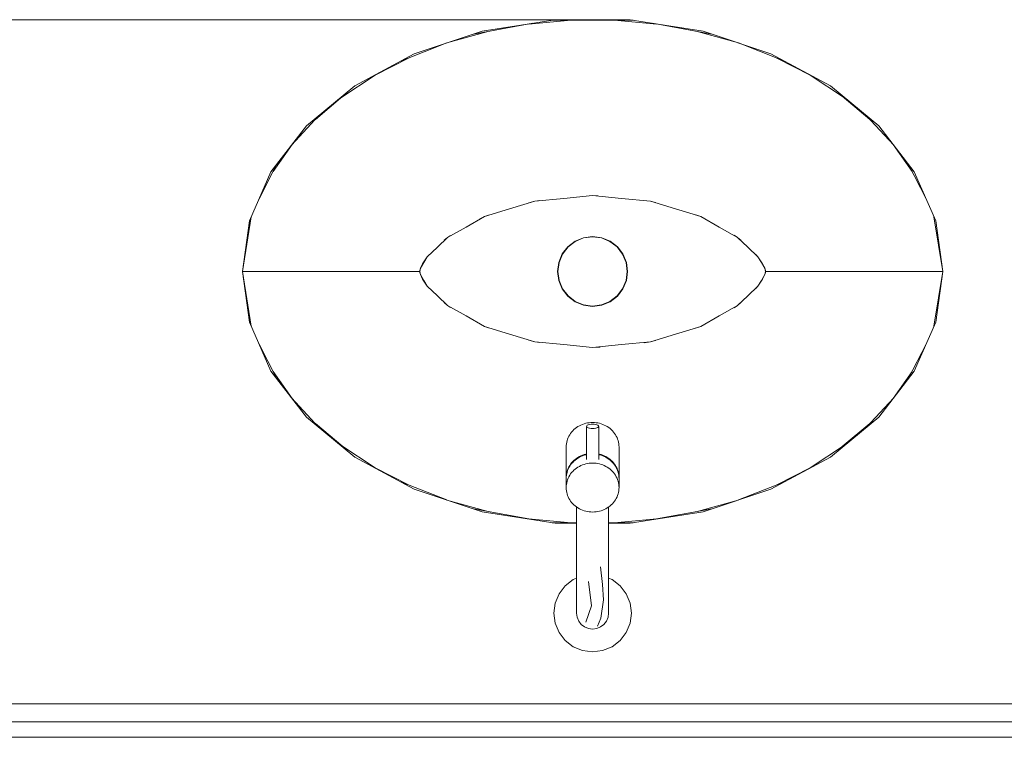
# Model space of a CAD drawing. Header units: millimetres. Extents: x -261 to 187, y -214 to 106.
# Tile 987 of 1056: x -200.535 to -199.9, y 17.782 to 18.245. Entities that reach past the tile are written whole.
import ezdxf

# ---------------------------------------------------------------- set-up
doc = ezdxf.new("R2010")
doc.units = ezdxf.units.MM
doc.header["$LTSCALE"] = 0.005
doc.header["$MEASUREMENT"] = 0
for name, color, linetype, lineweight in [('IFC-Elemento de mobília-Contorno', 9, 'Continuous', 5), ('IFC-Elemento terminal-Contorno', 9, 'Continuous', 5), ('IFC-Parede padrão-Contorno', 9, 'Continuous', 5)]:
    doc.layers.add(name, color=color, linetype=linetype, lineweight=lineweight)

msp = doc.modelspace()

# ---------------------------------------------------------------- linework, layer by layer
at = {"layer": 'IFC-Elemento de mobília-Contorno', "lineweight": 5}
for p, q in [((-200.78731, 18.24517), (-200.14108, 18.24517)), ((-200.23644, 18.23771), (-200.18933, 18.24517)), ((-200.14108, 18.24517), (-200.09397, 18.23771)), ((-200.28019, 18.2232), (-200.23644, 18.23771)), ((-200.09397, 18.23771), (-200.05023, 18.2232)), ((-200.31853, 18.20245), (-200.28019, 18.2232)), ((-200.05023, 18.2232), (-200.01188, 18.20245)), ((-200.34976, 18.17661), (-200.31853, 18.20245)), ((-200.01188, 18.20245), (-199.98065, 18.17661)), ((-200.37263, 18.14711), (-200.34976, 18.17661)), ((-199.98065, 18.17661), (-199.95778, 18.14711)), ((-200.38647, 18.11541), (-200.37263, 18.14711)), ((-199.95778, 18.14711), (-199.94394, 18.11541)), ((-200.39109, 18.08272), (-200.38647, 18.11541)), ((-199.94394, 18.11541), (-199.93932, 18.08272)), ((-200.39109, 18.08272), (-200.38647, 18.05002)), ((-199.94394, 18.05002), (-199.93932, 18.08272)), ((-200.38647, 18.05002), (-200.37263, 18.01832)), ((-199.95778, 18.01832), (-199.94394, 18.05002)), ((-200.37263, 18.01832), (-200.34976, 17.98881)), ((-199.98065, 17.98881), (-199.95778, 18.01832)), ((-200.34976, 17.98881), (-200.31853, 17.96298)), ((-200.01188, 17.96298), (-199.98065, 17.98881)), ((-200.31853, 17.96298), (-200.28019, 17.94223)), ((-200.05023, 17.94223), (-200.01188, 17.96298)), ((-200.28019, 17.94223), (-200.23644, 17.92772)), ((-200.09397, 17.92772), (-200.05023, 17.94223)), ((-200.23644, 17.92772), (-200.18933, 17.92026)), ((-200.14108, 17.92026), (-200.09397, 17.92772)), ((-200.18933, 17.92026), (-200.17553, 17.92026)), ((-200.15489, 17.92026), (-200.14108, 17.92026)), ((-201.18214, 17.80369), (-199.55154, 17.80369)), ((-200.77076, 17.78215), (-199.17134, 17.78215))]:
    msp.add_line(p, q, dxfattribs=at)
at = {"layer": 'IFC-Elemento terminal-Contorno', "lineweight": 5}
for p, q in [((-200.20656, 18.24237), (-200.1791, 18.24486)), ((-200.19131, 18.24486), (-200.1391, 18.24486)), ((-200.15131, 18.24486), (-200.12385, 18.24237)), ((-200.25921, 18.23016), (-200.23343, 18.23744)), ((-200.24199, 18.23587), (-200.20381, 18.24288)), ((-200.1266, 18.24288), (-200.08842, 18.23587)), ((-200.09699, 18.23744), (-200.07121, 18.23016)), ((-200.28846, 18.21872), (-200.25921, 18.23016)), ((-200.0712, 18.23016), (-200.04195, 18.21872)), ((-200.30596, 18.20912), (-200.28352, 18.22066)), ((-200.0469, 18.22066), (-200.02445, 18.20912)), ((-200.32824, 18.19441), (-200.30482, 18.20987)), ((-200.02559, 18.20987), (-200.00217, 18.19442)), ((-200.34398, 18.18082), (-200.32622, 18.19575)), ((-200.0042, 18.19575), (-199.98643, 18.18082)), ((-200.35936, 18.16424), (-200.3417, 18.18328)), ((-199.98871, 18.18328), (-199.97105, 18.16422)), ((-200.37121, 18.14732), (-200.35905, 18.16456)), ((-199.97135, 18.16456), (-199.9592, 18.14732)), ((-200.38049, 18.12911), (-200.36879, 18.15206)), ((-199.96163, 18.15207), (-199.94993, 18.12912)), ((-200.20249, 18.12807), (-200.18385, 18.12989)), ((-200.18385, 18.12989), (-200.16521, 18.13171)), ((-200.16521, 18.13171), (-200.16176, 18.13155)), ((-200.16521, 18.13171), (-200.14656, 18.12989)), ((-200.14656, 18.12989), (-200.12792, 18.12807)), ((-200.23497, 18.11811), (-200.21873, 18.12309)), ((-200.21873, 18.12309), (-200.20249, 18.12807)), ((-200.20636, 18.1271), (-200.20249, 18.12807)), ((-200.20249, 18.12807), (-200.19921, 18.12856)), ((-200.12792, 18.12807), (-200.12475, 18.12727)), ((-200.12792, 18.12807), (-200.11168, 18.12309)), ((-200.11168, 18.12309), (-200.09545, 18.11811)), ((-200.39109, 18.08272), (-200.38532, 18.11804)), ((-200.24683, 18.1114), (-200.23497, 18.11811)), ((-200.23796, 18.11662), (-200.23497, 18.11811)), ((-200.23497, 18.11811), (-200.23235, 18.11907)), ((-200.09871, 18.11931), (-200.09545, 18.11811)), ((-200.09545, 18.11811), (-200.09297, 18.11689)), ((-200.09545, 18.11811), (-200.08358, 18.1114)), ((-199.94509, 18.11804), (-199.93932, 18.08272)), ((-200.25869, 18.10469), (-200.24683, 18.1114)), ((-200.08358, 18.1114), (-200.07172, 18.10469)), ((-200.26527, 18.09843), (-200.25869, 18.10469)), ((-200.26087, 18.10285), (-200.25869, 18.10469)), ((-200.25869, 18.10469), (-200.25689, 18.10586)), ((-200.1765, 18.10227), (-200.17105, 18.10452)), ((-200.17639, 18.10208), (-200.17099, 18.10432)), ((-200.17105, 18.10452), (-200.16521, 18.1053)), ((-200.17099, 18.10432), (-200.16521, 18.10508)), ((-200.16521, 18.1053), (-200.15936, 18.10452)), ((-200.16521, 18.10508), (-200.15942, 18.10432)), ((-200.15942, 18.10432), (-200.15402, 18.10208)), ((-200.15936, 18.10452), (-200.15392, 18.10227)), ((-200.07395, 18.10614), (-200.07172, 18.10469)), ((-200.07172, 18.10469), (-200.06953, 18.10284)), ((-200.07172, 18.10469), (-200.06514, 18.09843)), ((-200.27185, 18.09218), (-200.26527, 18.09843)), ((-200.18476, 18.09401), (-200.18117, 18.09868)), ((-200.18457, 18.0939), (-200.18102, 18.09853)), ((-200.18117, 18.09868), (-200.1765, 18.10227)), ((-200.18102, 18.09853), (-200.17639, 18.10208)), ((-200.15402, 18.10208), (-200.14939, 18.09853)), ((-200.15392, 18.10227), (-200.14924, 18.09868)), ((-200.14939, 18.09853), (-200.14584, 18.0939)), ((-200.14924, 18.09868), (-200.14565, 18.09401)), ((-200.06514, 18.09843), (-200.05856, 18.09218)), ((-200.27487, 18.08767), (-200.27185, 18.09218)), ((-200.27404, 18.08847), (-200.27185, 18.09218)), ((-200.27185, 18.09218), (-200.27072, 18.09343)), ((-200.18702, 18.08856), (-200.18476, 18.09401)), ((-200.18681, 18.0885), (-200.18457, 18.0939)), ((-200.14584, 18.0939), (-200.1436, 18.0885)), ((-200.14565, 18.09401), (-200.14339, 18.08856)), ((-200.05971, 18.09345), (-200.05856, 18.09218)), ((-200.05856, 18.09218), (-200.05554, 18.08767)), ((-200.05856, 18.09218), (-200.05637, 18.08847)), ((-200.27622, 18.08476), (-200.27404, 18.08847)), ((-200.27622, 18.08476), (-200.27487, 18.08767)), ((-200.18779, 18.08272), (-200.18702, 18.08856)), ((-200.18757, 18.08272), (-200.18681, 18.0885)), ((-200.1436, 18.0885), (-200.14284, 18.08272)), ((-200.14339, 18.08856), (-200.14262, 18.08272)), ((-200.05637, 18.08847), (-200.05419, 18.08476)), ((-200.05554, 18.08767), (-200.05419, 18.08476)), ((-200.39109, 18.08272), (-200.38532, 18.04738)), ((-200.39109, 18.08272), (-200.38724, 18.08272)), ((-200.38724, 18.08272), (-200.37593, 18.08272)), ((-200.38724, 18.08272), (-200.37594, 18.08272)), ((-200.37593, 18.08272), (-200.35791, 18.08272)), ((-200.35791, 18.08272), (-200.3343, 18.08272)), ((-200.3343, 18.08272), (-200.30664, 18.08272)), ((-200.30664, 18.08272), (-200.27669, 18.08272)), ((-200.27669, 18.08272), (-200.27646, 18.08374)), ((-200.27669, 18.08272), (-200.27663, 18.0833)), ((-200.27669, 18.08272), (-200.27646, 18.08169)), ((-200.27669, 18.08272), (-200.27663, 18.08213)), ((-200.27663, 18.0833), (-200.27622, 18.08476)), ((-200.27663, 18.08213), (-200.27623, 18.08067)), ((-200.27646, 18.08374), (-200.27622, 18.08476)), ((-200.27646, 18.08169), (-200.27623, 18.08067)), ((-200.27623, 18.08067), (-200.27487, 18.07776)), ((-200.27623, 18.08067), (-200.27404, 18.07696)), ((-200.18779, 18.08272), (-200.18702, 18.07687)), ((-200.18757, 18.08272), (-200.18681, 18.07693)), ((-200.1436, 18.07693), (-200.14284, 18.08272)), ((-200.14339, 18.07687), (-200.14262, 18.08272)), ((-200.05637, 18.07696), (-200.05419, 18.08067)), ((-200.05554, 18.07776), (-200.05419, 18.08067)), ((-200.05419, 18.08476), (-200.05378, 18.0833)), ((-200.05419, 18.08476), (-200.05395, 18.08374)), ((-200.05419, 18.08067), (-200.05378, 18.08213)), ((-200.05419, 18.08067), (-200.05395, 18.08169)), ((-200.05395, 18.08374), (-200.05372, 18.08272)), ((-200.05395, 18.08169), (-200.05372, 18.08272)), ((-200.05378, 18.0833), (-200.05372, 18.08272)), ((-200.05378, 18.08213), (-200.05372, 18.08272)), ((-200.05372, 18.08272), (-200.02377, 18.08272)), ((-200.02377, 18.08272), (-199.99611, 18.08272)), ((-199.99611, 18.08272), (-199.97251, 18.08272)), ((-199.97251, 18.08272), (-199.95448, 18.08272)), ((-199.95448, 18.08272), (-199.94317, 18.08272)), ((-199.95447, 18.08272), (-199.94317, 18.08272)), ((-199.94509, 18.04739), (-199.93932, 18.08272)), ((-199.94317, 18.08272), (-199.93932, 18.08272)), ((-200.27487, 18.07776), (-200.27185, 18.07325)), ((-200.27404, 18.07696), (-200.27185, 18.07325)), ((-200.27185, 18.07325), (-200.27072, 18.072)), ((-200.27185, 18.07325), (-200.26527, 18.067)), ((-200.18702, 18.07687), (-200.18476, 18.07142)), ((-200.18681, 18.07693), (-200.18457, 18.07153)), ((-200.14584, 18.07153), (-200.1436, 18.07693)), ((-200.14565, 18.07142), (-200.14339, 18.07687)), ((-200.06514, 18.067), (-200.05856, 18.07325)), ((-200.05969, 18.072), (-200.05856, 18.07325)), ((-200.05856, 18.07325), (-200.05554, 18.07776)), ((-200.05856, 18.07325), (-200.05637, 18.07696)), ((-200.26527, 18.067), (-200.25869, 18.06074)), ((-200.18476, 18.07142), (-200.18117, 18.06675)), ((-200.18457, 18.07153), (-200.18102, 18.0669)), ((-200.18117, 18.06675), (-200.1765, 18.06316)), ((-200.18102, 18.0669), (-200.17639, 18.06335)), ((-200.15402, 18.06335), (-200.14939, 18.0669)), ((-200.15392, 18.06316), (-200.14924, 18.06675)), ((-200.14939, 18.0669), (-200.14584, 18.07153)), ((-200.14924, 18.06675), (-200.14565, 18.07142)), ((-200.07172, 18.06074), (-200.06514, 18.067)), ((-200.26088, 18.06259), (-200.25869, 18.06074)), ((-200.25869, 18.06074), (-200.25689, 18.05957)), ((-200.25869, 18.06074), (-200.24683, 18.05403)), ((-200.1765, 18.06316), (-200.17105, 18.0609)), ((-200.17639, 18.06335), (-200.17099, 18.06111)), ((-200.17105, 18.0609), (-200.16521, 18.06013)), ((-200.17099, 18.06111), (-200.16521, 18.06035)), ((-200.16521, 18.06035), (-200.15942, 18.06111)), ((-200.16521, 18.06013), (-200.15936, 18.0609)), ((-200.15942, 18.06111), (-200.15402, 18.06335)), ((-200.15936, 18.0609), (-200.15392, 18.06316)), ((-200.08358, 18.05403), (-200.07172, 18.06074)), ((-200.07393, 18.0593), (-200.07172, 18.06074)), ((-200.07172, 18.06074), (-200.06952, 18.0626)), ((-200.24683, 18.05403), (-200.23497, 18.04731)), ((-200.09545, 18.04731), (-200.08358, 18.05403)), ((-200.23803, 18.04883), (-200.23497, 18.04731)), ((-200.23497, 18.04731), (-200.23227, 18.04632)), ((-200.23497, 18.04731), (-200.21873, 18.04233)), ((-200.11168, 18.04233), (-200.09545, 18.04731)), ((-200.09876, 18.04609), (-200.09545, 18.04731)), ((-200.09545, 18.04731), (-200.09297, 18.04854)), ((-200.21873, 18.04233), (-200.20249, 18.03735)), ((-200.12792, 18.03735), (-200.11168, 18.04233)), ((-200.3805, 18.03634), (-200.36879, 18.01336)), ((-200.20643, 18.03835), (-200.20249, 18.03735)), ((-200.20249, 18.03735), (-200.1992, 18.03687)), ((-200.20249, 18.03735), (-200.18385, 18.03553)), ((-200.18385, 18.03553), (-200.16521, 18.03371)), ((-200.16521, 18.03371), (-200.14656, 18.03553)), ((-200.14656, 18.03553), (-200.12792, 18.03735)), ((-200.13196, 18.03675), (-200.12792, 18.03735)), ((-200.12792, 18.03735), (-200.12473, 18.03816)), ((-199.96163, 18.01335), (-199.94992, 18.03633)), ((-200.16521, 18.03371), (-200.16042, 18.03395)), ((-200.37121, 18.0181), (-200.35905, 18.00086)), ((-199.97136, 18.00086), (-199.9592, 18.0181)), ((-200.35936, 18.0012), (-200.34169, 17.98213)), ((-199.98872, 17.98214), (-199.97104, 18.00121)), ((-200.34399, 17.98462), (-200.32622, 17.96968)), ((-200.17372, 17.98316), (-200.17274, 17.98364)), ((-200.17274, 17.98364), (-200.17173, 17.98407)), ((-200.17173, 17.98407), (-200.17068, 17.98443)), ((-200.17068, 17.98443), (-200.16961, 17.98474)), ((-200.16961, 17.98474), (-200.16853, 17.98497)), ((-200.16902, 17.98317), (-200.16862, 17.98352)), ((-200.16862, 17.98352), (-200.168, 17.98383)), ((-200.16853, 17.98497), (-200.16743, 17.98514)), ((-200.168, 17.98383), (-200.16718, 17.98407)), ((-200.16743, 17.98514), (-200.16632, 17.98524)), ((-200.16718, 17.98407), (-200.16623, 17.98421)), ((-200.16632, 17.98524), (-200.16521, 17.98527)), ((-200.16623, 17.98421), (-200.16521, 17.98426)), ((-200.16521, 17.98527), (-200.16409, 17.98524)), ((-200.16521, 17.98426), (-200.16418, 17.98421)), ((-200.16418, 17.98421), (-200.16323, 17.98407)), ((-200.16409, 17.98524), (-200.16298, 17.98514)), ((-200.16323, 17.98407), (-200.16242, 17.98383)), ((-200.16298, 17.98514), (-200.16188, 17.98497)), ((-200.16242, 17.98383), (-200.16179, 17.98352)), ((-200.16188, 17.98497), (-200.1608, 17.98474)), ((-200.16179, 17.98352), (-200.1614, 17.98317)), ((-200.1608, 17.98474), (-200.15973, 17.98443)), ((-200.15973, 17.98443), (-200.15869, 17.98407)), ((-200.15869, 17.98407), (-200.15767, 17.98364)), ((-200.15767, 17.98364), (-200.15669, 17.98316)), ((-200.0042, 17.96968), (-199.98642, 17.98462)), ((-200.18048, 17.97646), (-200.17996, 17.97738)), ((-200.17996, 17.97738), (-200.17937, 17.97825)), ((-200.17937, 17.97825), (-200.17872, 17.97909)), ((-200.17872, 17.97909), (-200.17801, 17.97989)), ((-200.17801, 17.97989), (-200.17725, 17.98065)), ((-200.17725, 17.98065), (-200.17644, 17.98135)), ((-200.17644, 17.98135), (-200.17558, 17.98201)), ((-200.17558, 17.98201), (-200.17467, 17.98261)), ((-200.17467, 17.98261), (-200.17372, 17.98316)), ((-200.16915, 17.98278), (-200.16902, 17.98317)), ((-200.16915, 17.98278), (-200.16902, 17.9824)), ((-200.16915, 17.96147), (-200.16915, 17.98278)), ((-200.16902, 17.9824), (-200.16862, 17.98204)), ((-200.16862, 17.98204), (-200.168, 17.98174)), ((-200.168, 17.98174), (-200.16718, 17.98151)), ((-200.16718, 17.98151), (-200.16623, 17.98136)), ((-200.16623, 17.98136), (-200.16521, 17.98131)), ((-200.16521, 17.98131), (-200.16418, 17.98136)), ((-200.16418, 17.98136), (-200.16323, 17.98151)), ((-200.16323, 17.98151), (-200.16242, 17.98174)), ((-200.16242, 17.98174), (-200.16179, 17.98204)), ((-200.16179, 17.98204), (-200.1614, 17.9824)), ((-200.1614, 17.98317), (-200.16126, 17.98278)), ((-200.1614, 17.9824), (-200.16126, 17.98278)), ((-200.16126, 17.96147), (-200.16126, 17.98278)), ((-200.15669, 17.98316), (-200.15574, 17.98261)), ((-200.15574, 17.98261), (-200.15484, 17.98201)), ((-200.15484, 17.98201), (-200.15398, 17.98135)), ((-200.15398, 17.98135), (-200.15316, 17.98065)), ((-200.15316, 17.98065), (-200.1524, 17.97989)), ((-200.1524, 17.97989), (-200.15169, 17.97909)), ((-200.15169, 17.97909), (-200.15104, 17.97825)), ((-200.15104, 17.97825), (-200.15046, 17.97738)), ((-200.15046, 17.97738), (-200.14993, 17.97646)), ((-200.32825, 17.97102), (-200.30482, 17.95556)), ((-200.1822, 17.97051), (-200.18209, 17.97154)), ((-200.18209, 17.97154), (-200.18191, 17.97256)), ((-200.18191, 17.97256), (-200.18166, 17.97357)), ((-200.18166, 17.97357), (-200.18134, 17.97456)), ((-200.18134, 17.97456), (-200.18094, 17.97552)), ((-200.18094, 17.97552), (-200.18048, 17.97646)), ((-200.14993, 17.97646), (-200.14947, 17.97552)), ((-200.14947, 17.97552), (-200.14908, 17.97456)), ((-200.14908, 17.97456), (-200.14875, 17.97357)), ((-200.14875, 17.97357), (-200.1485, 17.97256)), ((-200.1485, 17.97256), (-200.14832, 17.97154)), ((-200.14832, 17.97154), (-200.14821, 17.97051)), ((-200.02559, 17.95556), (-200.00217, 17.97102)), ((-200.18224, 17.96948), (-200.1822, 17.97051)), ((-200.18224, 17.94961), (-200.18224, 17.96948)), ((-200.17274, 17.96377), (-200.17173, 17.9642)), ((-200.17173, 17.9642), (-200.17068, 17.96456)), ((-200.17068, 17.96456), (-200.16961, 17.96486)), ((-200.17068, 17.96411), (-200.16961, 17.96441)), ((-200.16961, 17.96486), (-200.16915, 17.96496)), ((-200.16961, 17.96441), (-200.16915, 17.96451)), ((-200.16126, 17.96496), (-200.1608, 17.96486)), ((-200.16126, 17.96451), (-200.1608, 17.96441)), ((-200.1608, 17.96486), (-200.15973, 17.96456)), ((-200.1608, 17.96441), (-200.15973, 17.96411)), ((-200.15973, 17.96456), (-200.15869, 17.9642)), ((-200.15869, 17.9642), (-200.15767, 17.96377)), ((-200.14821, 17.97051), (-200.14817, 17.96948)), ((-200.14817, 17.94961), (-200.14817, 17.96948)), ((-200.17996, 17.95751), (-200.17937, 17.95838)), ((-200.17996, 17.95705), (-200.17937, 17.95793)), ((-200.17937, 17.95838), (-200.17872, 17.95922)), ((-200.17937, 17.95793), (-200.17872, 17.95877)), ((-200.17872, 17.95922), (-200.17801, 17.96002)), ((-200.17872, 17.95877), (-200.17801, 17.95957)), ((-200.17801, 17.96002), (-200.17725, 17.96077)), ((-200.17801, 17.95957), (-200.17725, 17.96032)), ((-200.17725, 17.96077), (-200.17644, 17.96148)), ((-200.17725, 17.96032), (-200.17644, 17.96103)), ((-200.17644, 17.96148), (-200.17558, 17.96214)), ((-200.17644, 17.96103), (-200.17558, 17.96168)), ((-200.17558, 17.96214), (-200.17467, 17.96274)), ((-200.17558, 17.96168), (-200.17467, 17.96229)), ((-200.17467, 17.96274), (-200.17372, 17.96328)), ((-200.17467, 17.96229), (-200.17372, 17.96283)), ((-200.17372, 17.96328), (-200.17274, 17.96377)), ((-200.17372, 17.96283), (-200.17274, 17.96332)), ((-200.17274, 17.96332), (-200.17173, 17.96375)), ((-200.17274, 17.95746), (-200.17173, 17.95789)), ((-200.17173, 17.96375), (-200.17068, 17.96411)), ((-200.17173, 17.95789), (-200.17068, 17.95825)), ((-200.17068, 17.95825), (-200.16961, 17.95855)), ((-200.16961, 17.95855), (-200.16853, 17.95878)), ((-200.16853, 17.95878), (-200.16743, 17.95895)), ((-200.16743, 17.95895), (-200.16632, 17.95905)), ((-200.16632, 17.95905), (-200.16521, 17.95909)), ((-200.16521, 17.95909), (-200.16409, 17.95905)), ((-200.16409, 17.95905), (-200.16298, 17.95895)), ((-200.16298, 17.95895), (-200.16188, 17.95878)), ((-200.16188, 17.95878), (-200.1608, 17.95855)), ((-200.1608, 17.95855), (-200.15973, 17.95825)), ((-200.15973, 17.96411), (-200.15869, 17.96375)), ((-200.15973, 17.95825), (-200.15869, 17.95789)), ((-200.15869, 17.96375), (-200.15767, 17.96332)), ((-200.15869, 17.95789), (-200.15767, 17.95746)), ((-200.15767, 17.96377), (-200.15669, 17.96328)), ((-200.15767, 17.96332), (-200.15669, 17.96283)), ((-200.15678, 17.96289), (-200.15574, 17.96229)), ((-200.15669, 17.96328), (-200.15574, 17.96274)), ((-200.15574, 17.96274), (-200.15484, 17.96214)), ((-200.15574, 17.96229), (-200.15484, 17.96168)), ((-200.15484, 17.96214), (-200.15398, 17.96148)), ((-200.15484, 17.96168), (-200.15398, 17.96103)), ((-200.15398, 17.96148), (-200.15316, 17.96077)), ((-200.15398, 17.96103), (-200.15316, 17.96032)), ((-200.15316, 17.96077), (-200.1524, 17.96002)), ((-200.15316, 17.96032), (-200.1524, 17.95957)), ((-200.1524, 17.96002), (-200.15169, 17.95922)), ((-200.1524, 17.95957), (-200.15169, 17.95877)), ((-200.15169, 17.95922), (-200.15104, 17.95838)), ((-200.15169, 17.95877), (-200.15104, 17.95793)), ((-200.15104, 17.95838), (-200.15046, 17.95751)), ((-200.15104, 17.95793), (-200.15046, 17.95705)), ((-200.30596, 17.95631), (-200.28352, 17.94477)), ((-200.1822, 17.95064), (-200.18209, 17.95167)), ((-200.18209, 17.95167), (-200.18191, 17.95269)), ((-200.18209, 17.95122), (-200.18191, 17.95224)), ((-200.18191, 17.95269), (-200.18166, 17.9537)), ((-200.18191, 17.95224), (-200.18166, 17.95324)), ((-200.18166, 17.9537), (-200.18134, 17.95468)), ((-200.18166, 17.95324), (-200.18134, 17.95423)), ((-200.18134, 17.95468), (-200.18094, 17.95565)), ((-200.18134, 17.95423), (-200.18094, 17.9552)), ((-200.18094, 17.95565), (-200.18048, 17.95659)), ((-200.18094, 17.9552), (-200.18048, 17.95614)), ((-200.18048, 17.95659), (-200.17996, 17.95751)), ((-200.18048, 17.95614), (-200.17996, 17.95705)), ((-200.17996, 17.95119), (-200.17937, 17.95207)), ((-200.17937, 17.95207), (-200.17872, 17.95291)), ((-200.17872, 17.95291), (-200.17801, 17.95371)), ((-200.17801, 17.95371), (-200.17725, 17.95446)), ((-200.17725, 17.95446), (-200.17644, 17.95517)), ((-200.17644, 17.95517), (-200.17558, 17.95582)), ((-200.17558, 17.95582), (-200.17467, 17.95642)), ((-200.17467, 17.95642), (-200.17372, 17.95697)), ((-200.17372, 17.95697), (-200.17274, 17.95746)), ((-200.15767, 17.95746), (-200.15669, 17.95697)), ((-200.15669, 17.95697), (-200.15574, 17.95642)), ((-200.15574, 17.95642), (-200.15484, 17.95582)), ((-200.15484, 17.95582), (-200.15398, 17.95517)), ((-200.15398, 17.95517), (-200.15316, 17.95446)), ((-200.15316, 17.95446), (-200.1524, 17.95371)), ((-200.1524, 17.95371), (-200.15169, 17.95291)), ((-200.15169, 17.95291), (-200.15104, 17.95207)), ((-200.15104, 17.95207), (-200.15046, 17.95119)), ((-200.15046, 17.95751), (-200.14993, 17.95659)), ((-200.15046, 17.95705), (-200.14993, 17.95614)), ((-200.14993, 17.95659), (-200.14947, 17.95565)), ((-200.14993, 17.95614), (-200.14947, 17.9552)), ((-200.14947, 17.95565), (-200.14908, 17.95468)), ((-200.14947, 17.9552), (-200.14908, 17.95423)), ((-200.14908, 17.95468), (-200.14875, 17.9537)), ((-200.14908, 17.95423), (-200.14875, 17.95324)), ((-200.14875, 17.9537), (-200.1485, 17.95269)), ((-200.14875, 17.95324), (-200.1485, 17.95224)), ((-200.1485, 17.95269), (-200.14832, 17.95167)), ((-200.1485, 17.95224), (-200.14832, 17.95122)), ((-200.14832, 17.95167), (-200.14821, 17.95064)), ((-200.0469, 17.94477), (-200.02445, 17.95631)), ((-200.28846, 17.9467), (-200.25921, 17.93527)), ((-200.18224, 17.94961), (-200.1822, 17.95064)), ((-200.18224, 17.94916), (-200.1822, 17.95019)), ((-200.18224, 17.94961), (-200.18223, 17.94938)), ((-200.18224, 17.94329), (-200.18224, 17.94916)), ((-200.1822, 17.95019), (-200.18209, 17.95122)), ((-200.1822, 17.94433), (-200.18209, 17.94536)), ((-200.18209, 17.94536), (-200.18191, 17.94638)), ((-200.18191, 17.94638), (-200.18166, 17.94738)), ((-200.18166, 17.94738), (-200.18134, 17.94837)), ((-200.18134, 17.94837), (-200.18094, 17.94934)), ((-200.18094, 17.94934), (-200.18048, 17.95028)), ((-200.18048, 17.95028), (-200.17996, 17.95119)), ((-200.15046, 17.95119), (-200.14993, 17.95028)), ((-200.14993, 17.95028), (-200.14947, 17.94934)), ((-200.14947, 17.94934), (-200.14908, 17.94837)), ((-200.14908, 17.94837), (-200.14875, 17.94738)), ((-200.14875, 17.94738), (-200.1485, 17.94638)), ((-200.1485, 17.94638), (-200.14832, 17.94536)), ((-200.14832, 17.95122), (-200.14821, 17.95019)), ((-200.14832, 17.94536), (-200.14821, 17.94433)), ((-200.14821, 17.95064), (-200.14817, 17.94961)), ((-200.14821, 17.95019), (-200.14817, 17.94916)), ((-200.14818, 17.94938), (-200.14817, 17.94961)), ((-200.14817, 17.94329), (-200.14817, 17.94916)), ((-200.0712, 17.93527), (-200.04195, 17.9467)), ((-200.18224, 17.94329), (-200.1822, 17.94433)), ((-200.18224, 17.94329), (-200.1822, 17.94226)), ((-200.1822, 17.94226), (-200.18209, 17.94123)), ((-200.18209, 17.94123), (-200.18191, 17.94021)), ((-200.18191, 17.94021), (-200.18166, 17.93921)), ((-200.18166, 17.93921), (-200.18134, 17.93822)), ((-200.14908, 17.93822), (-200.14875, 17.93921)), ((-200.14875, 17.93921), (-200.1485, 17.94021)), ((-200.1485, 17.94021), (-200.14832, 17.94123)), ((-200.14832, 17.94123), (-200.14821, 17.94226)), ((-200.14821, 17.94433), (-200.14817, 17.94329)), ((-200.14821, 17.94226), (-200.14817, 17.94329)), ((-200.25918, 17.93526), (-200.23345, 17.92799)), ((-200.18134, 17.93822), (-200.18094, 17.93725)), ((-200.18094, 17.93725), (-200.18048, 17.93631)), ((-200.18048, 17.93631), (-200.17996, 17.9354)), ((-200.17996, 17.9354), (-200.17937, 17.93452)), ((-200.17937, 17.93452), (-200.17872, 17.93368)), ((-200.17872, 17.93368), (-200.17801, 17.93288)), ((-200.17801, 17.93288), (-200.17725, 17.93213)), ((-200.15316, 17.93213), (-200.1524, 17.93288)), ((-200.1524, 17.93288), (-200.15169, 17.93368)), ((-200.15169, 17.93368), (-200.15104, 17.93452)), ((-200.15104, 17.93452), (-200.15046, 17.9354)), ((-200.15046, 17.9354), (-200.14993, 17.93631)), ((-200.14993, 17.93631), (-200.14947, 17.93725)), ((-200.14947, 17.93725), (-200.14908, 17.93822)), ((-200.09696, 17.92799), (-200.07123, 17.93526)), ((-200.24199, 17.92956), (-200.20397, 17.92258)), ((-200.17725, 17.93213), (-200.17644, 17.93142)), ((-200.17644, 17.93142), (-200.17558, 17.93077)), ((-200.17558, 17.93077), (-200.17467, 17.93016)), ((-200.17553, 17.90912), (-200.17553, 17.93073)), ((-200.17467, 17.93016), (-200.17372, 17.92962)), ((-200.17372, 17.92962), (-200.17274, 17.92913)), ((-200.17274, 17.92913), (-200.17173, 17.92871)), ((-200.17173, 17.92871), (-200.17068, 17.92834)), ((-200.17068, 17.92834), (-200.16961, 17.92804)), ((-200.16961, 17.92804), (-200.16853, 17.92781)), ((-200.16853, 17.92781), (-200.16743, 17.92764)), ((-200.16743, 17.92764), (-200.16632, 17.92754)), ((-200.16632, 17.92754), (-200.16521, 17.9275)), ((-200.16521, 17.9275), (-200.16409, 17.92754)), ((-200.16409, 17.92754), (-200.16298, 17.92764)), ((-200.16298, 17.92764), (-200.16188, 17.92781)), ((-200.16188, 17.92781), (-200.1608, 17.92804)), ((-200.1608, 17.92804), (-200.15973, 17.92834)), ((-200.15973, 17.92834), (-200.15869, 17.92871)), ((-200.15869, 17.92871), (-200.15767, 17.92913)), ((-200.15767, 17.92913), (-200.15669, 17.92962)), ((-200.15669, 17.92962), (-200.15574, 17.93016)), ((-200.15574, 17.93016), (-200.15484, 17.93077)), ((-200.15489, 17.93073), (-200.15398, 17.93142)), ((-200.15489, 17.90912), (-200.15489, 17.93073)), ((-200.15398, 17.93142), (-200.15316, 17.93213)), ((-200.12645, 17.92258), (-200.08842, 17.92956)), ((-200.20656, 17.92305), (-200.17906, 17.92057)), ((-200.19128, 17.92057), (-200.17553, 17.92057)), ((-200.15489, 17.92057), (-200.13913, 17.92057)), ((-200.15135, 17.92057), (-200.12385, 17.92305)), ((-200.17553, 17.90485), (-200.17553, 17.90912)), ((-200.15489, 17.90485), (-200.15489, 17.90912)), ((-200.17553, 17.90058), (-200.17553, 17.90485)), ((-200.17553, 17.89203), (-200.17553, 17.90067)), ((-200.15489, 17.90058), (-200.15489, 17.90485)), ((-200.15489, 17.89203), (-200.15489, 17.90067)), ((-200.17553, 17.88452), (-200.17553, 17.89203)), ((-200.16007, 17.8921), (-200.15887, 17.88083)), ((-200.15489, 17.88452), (-200.15489, 17.89203)), ((-200.1829, 17.87999), (-200.17772, 17.88397)), ((-200.17772, 17.88397), (-200.17553, 17.88487)), ((-200.17553, 17.87629), (-200.17553, 17.88452)), ((-200.16777, 17.88261), (-200.16598, 17.86693)), ((-200.15489, 17.88487), (-200.15269, 17.88397)), ((-200.15489, 17.86806), (-200.15489, 17.88452)), ((-200.15269, 17.88397), (-200.14751, 17.87999)), ((-200.18688, 17.8748), (-200.1829, 17.87999)), ((-200.17553, 17.86806), (-200.17553, 17.87629)), ((-200.15887, 17.88083), (-200.15816, 17.87082)), ((-200.14751, 17.87999), (-200.14353, 17.8748)), ((-200.18938, 17.86877), (-200.18688, 17.8748)), ((-200.15982, 17.85892), (-200.15816, 17.87082)), ((-200.14353, 17.8748), (-200.14103, 17.86877)), ((-200.19023, 17.8623), (-200.18938, 17.86877)), ((-200.17553, 17.86629), (-200.17553, 17.86806)), ((-200.17553, 17.86228), (-200.17553, 17.86629)), ((-200.16963, 17.8564), (-200.16598, 17.86693)), ((-200.15489, 17.86629), (-200.15489, 17.86806)), ((-200.15489, 17.86429), (-200.15489, 17.86629)), ((-200.15489, 17.86328), (-200.15489, 17.86429)), ((-200.15489, 17.86228), (-200.15489, 17.86328)), ((-200.14103, 17.86877), (-200.14018, 17.8623)), ((-200.19023, 17.8623), (-200.18938, 17.85582)), ((-200.17553, 17.86228), (-200.17517, 17.85961)), ((-200.17517, 17.85961), (-200.17414, 17.85712)), ((-200.17414, 17.85712), (-200.1725, 17.85498)), ((-200.16207, 17.85391), (-200.15982, 17.85892)), ((-200.15791, 17.85498), (-200.15627, 17.85712)), ((-200.15627, 17.85712), (-200.15524, 17.85961)), ((-200.15524, 17.85961), (-200.15489, 17.86228)), ((-200.14103, 17.85582), (-200.14018, 17.8623)), ((-200.18938, 17.85582), (-200.18688, 17.84978)), ((-200.1725, 17.85498), (-200.17037, 17.85334)), ((-200.17037, 17.85334), (-200.16788, 17.85231)), ((-200.16788, 17.85231), (-200.16521, 17.85196)), ((-200.16521, 17.85196), (-200.16254, 17.85231)), ((-200.16254, 17.85231), (-200.16005, 17.85334)), ((-200.16005, 17.85334), (-200.15791, 17.85498)), ((-200.14353, 17.84978), (-200.14103, 17.85582)), ((-200.18688, 17.84978), (-200.1829, 17.8446)), ((-200.1829, 17.8446), (-200.17772, 17.84062)), ((-200.15269, 17.84062), (-200.14751, 17.8446)), ((-200.14751, 17.8446), (-200.14353, 17.84978)), ((-200.17772, 17.84062), (-200.17168, 17.83812)), ((-200.17168, 17.83812), (-200.16521, 17.83727)), ((-200.16521, 17.83727), (-200.15873, 17.83812)), ((-200.15873, 17.83812), (-200.15269, 17.84062))]:
    msp.add_line(p, q, dxfattribs=at)
at = {"layer": 'IFC-Parede padrão-Contorno', "lineweight": 5}
msp.add_line((-200.54978, 17.79216), (-197.54417, 17.79216), dxfattribs=at)

doc.saveas('drawing.dxf')
